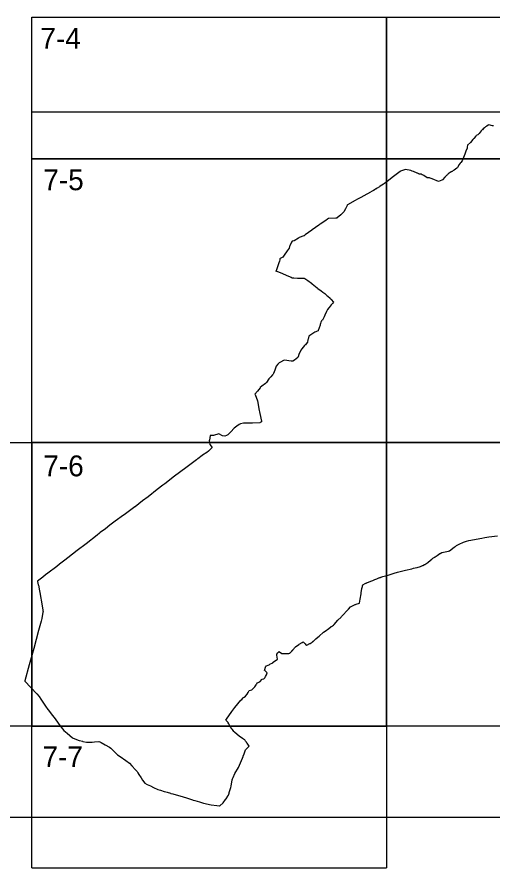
# Model space of a CAD drawing. Extents: x -449577 to -425530, y -1150048 to -1121091.
# Drawn here: x -429382.3 to -429172.6, y -1126693.2 to -1126318.2 of the extents above; entities that cross this region are included whole.
import ezdxf

# ---------------------------------------------------------------- set-up
doc = ezdxf.new("R2010")
doc.units = 0
for name, color, linetype in [('Vrstva 1', 7, 'Continuous'), ('Vrstva 10', 7, 'Continuous'), ('Vrstva 4', 7, 'Continuous')]:
    doc.layers.add(name, color=color, linetype=linetype)

msp = doc.modelspace()

# ---------------------------------------------------------------- linework, layer by layer
at = {"layer": 'Vrstva 1'}
for points in [[(-429172.45, -1126366.23), (-429172.91, -1126366.14), (-429174.5, -1126365.82), (-429174.8, -1126365.94), (-429175.36, -1126366.28), (-429175.91, -1126366.6), (-429176.4, -1126367.06), (-429176.93, -1126367.55), (-429177.33, -1126367.94), (-429177.34, -1126367.95), (-429177.67, -1126368.29), (-429177.8, -1126368.43), (-429178.31, -1126368.98), (-429178.76, -1126369.53), (-429178.92, -1126369.72), (-429179.28, -1126370.15), (-429180.02, -1126370.48), (-429180.04, -1126370.49), (-429180.24, -1126370.73), (-429181.1, -1126371.75), (-429181.48, -1126372.21), (-429182.61, -1126373.56), (-429182.62, -1126373.57), (-429183.86, -1126374.75), (-429183.98, -1126375.58), (-429184.03, -1126375.95), (-429184.07, -1126376.05), (-429184.55, -1126377.4), (-429184.99, -1126378.64), (-429185.02, -1126378.72), (-429185.32, -1126379.42), (-429186.25, -1126381.59), (-429186.27, -1126381.6), (-429186.84, -1126382.29), (-429187.14, -1126382.63), (-429187.14, -1126382.64), (-429187.48, -1126383.18), (-429188.35, -1126384.57), (-429188.44, -1126384.71), (-429188.61, -1126384.84), (-429189.14, -1126385.23), (-429189.75, -1126385.68), (-429189.75, -1126385.68), (-429190.72, -1126386.31), (-429190.85, -1126386.41), (-429191.03, -1126386.53), (-429192.33, -1126387.38), (-429192.34, -1126387.39), (-429192.6, -1126387.66), (-429192.72, -1126387.78), (-429192.94, -1126388), (-429193.22, -1126388.28), (-429193.79, -1126388.85), (-429194.95, -1126390.02), (-429195.15, -1126390.1), (-429196.65, -1126390.67), (-429199.46, -1126389.55), (-429199.46, -1126389.55), (-429199.47, -1126389.57), (-429200.38, -1126389.19), (-429200.69, -1126389.06), (-429200.71, -1126389.06), (-429201.1, -1126389.06), (-429201.58, -1126389.06), (-429203.14, -1126388.08), (-429203.4, -1126387.94), (-429203.69, -1126387.78), (-429203.75, -1126387.75), (-429203.79, -1126387.74), (-429204.33, -1126387.51), (-429204.38, -1126387.5), (-429204.39, -1126387.5), (-429204.54, -1126387.49), (-429204.66, -1126387.48), (-429204.97, -1126387.47), (-429204.99, -1126387.47), (-429204.99, -1126387.47), (-429205.1, -1126387.42), (-429205.34, -1126387.32), (-429205.94, -1126387.07), (-429206.1, -1126387.01), (-429207.62, -1126386.28), (-429208.24, -1126386.1), (-429208.91, -1126385.9), (-429211.23, -1126385.46), (-429211.24, -1126385.46), (-429211.64, -1126385.58), (-429213.38, -1126386.15), (-429213.51, -1126386.26), (-429214.72, -1126387.22), (-429214.72, -1126387.22), (-429215.87, -1126388.09), (-429216.44, -1126388.52), (-429217.02, -1126388.96), (-429217.18, -1126389.08), (-429219.31, -1126390.73), (-429220.38, -1126391.55), (-429220.85, -1126391.88), (-429221.61, -1126392.39), (-429221.86, -1126392.55), (-429222.45, -1126392.95), (-429222.49, -1126392.97), (-429222.7, -1126393.11), (-429223.61, -1126393.71), (-429223.62, -1126393.71), (-429224.09, -1126393.97), (-429224.24, -1126394.06), (-429224.42, -1126394.15), (-429224.88, -1126394.41), (-429225.06, -1126394.51), (-429225.22, -1126394.6), (-429225.32, -1126394.66), (-429225.56, -1126394.8), (-429227.22, -1126395.74), (-429227.39, -1126395.84), (-429227.62, -1126395.96), (-429230.09, -1126397.36), (-429230.21, -1126397.43), (-429232.32, -1126398.57), (-429233.34, -1126399.12), (-429236.68, -1126400.93), (-429236.85, -1126401.22), (-429236.91, -1126401.33), (-429237.69, -1126402.8), (-429238.37, -1126404.12), (-429238.51, -1126404.24), (-429238.6, -1126404.33), (-429239.74, -1126405.37), (-429241.25, -1126406.74), (-429241.42, -1126406.9), (-429241.42, -1126406.9), (-429241.89, -1126406.91), (-429245.08, -1126407), (-429245.09, -1126407), (-429245.52, -1126407.29), (-429246.35, -1126407.86), (-429248.82, -1126409.52), (-429248.86, -1126409.55), (-429249.1, -1126409.72), (-429249.37, -1126409.93), (-429252.35, -1126412.05), (-429252.42, -1126412.1), (-429255.42, -1126414.28), (-429255.89, -1126414.62), (-429256.05, -1126414.68), (-429257.99, -1126415.4), (-429258, -1126415.41), (-429258.39, -1126415.65), (-429260.27, -1126416.8), (-429261.19, -1126417.01), (-429261.44, -1126417.52), (-429262.2, -1126419.03), (-429262.21, -1126419.05), (-429262.28, -1126419.3), (-429262.48, -1126420.14), (-429263.31, -1126421.26), (-429264.68, -1126423.21), (-429265.24, -1126424.01), (-429265.27, -1126424.03), (-429266.43, -1126424.68), (-429266.53, -1126424.73), (-429266.6, -1126425.12), (-429266.75, -1126425.94), (-429266.8, -1126426.12), (-429268.09, -1126429.7), (-429268.26, -1126430.19), (-429268.23, -1126430.17), (-429268.21, -1126430.16), (-429267.53, -1126430.42), (-429265.72, -1126431.08), (-429265.1, -1126431.37), (-429262.81, -1126432.45), (-429262.79, -1126432.46), (-429261.63, -1126432.92), (-429261.16, -1126433.11), (-429261.13, -1126433.11), (-429260.7, -1126433.14), (-429260.56, -1126433.15), (-429260.34, -1126433.17), (-429258.74, -1126433.28), (-429257.7, -1126433.34), (-429256.65, -1126433.31), (-429255.81, -1126433.28), (-429255.8, -1126433.28), (-429255.52, -1126433.43), (-429255.15, -1126433.69), (-429254.6, -1126434.07), (-429254.21, -1126434.35), (-429252.65, -1126435.49), (-429252.48, -1126435.62), (-429251.37, -1126436.53), (-429250.98, -1126436.85), (-429250.8, -1126437), (-429250.05, -1126437.61), (-429249.78, -1126437.84), (-429249.18, -1126438.33), (-429248.96, -1126438.51), (-429248.32, -1126438.94), (-429247.57, -1126439.43), (-429247.54, -1126439.45), (-429246.78, -1126440.13), (-429245.9, -1126440.91), (-429245.46, -1126441.3), (-429244.45, -1126442.18), (-429244.19, -1126442.42), (-429244.14, -1126442.46), (-429244.04, -1126442.57), (-429244.03, -1126442.57), (-429243.94, -1126442.68), (-429243.91, -1126442.71), (-429242.86, -1126443.93), (-429242.87, -1126443.94), (-429243.31, -1126444.43), (-429243.37, -1126444.5), (-429243.94, -1126445.13), (-429244.76, -1126446.19), (-429244.93, -1126446.4), (-429245.49, -1126447.12), (-429245.79, -1126447.65), (-429245.81, -1126447.69), (-429245.82, -1126447.71), (-429245.95, -1126447.99), (-429246.75, -1126449.66), (-429247.06, -1126450.3), (-429247.68, -1126451.59), (-429247.79, -1126451.84), (-429247.8, -1126451.84), (-429247.84, -1126451.87), (-429248.13, -1126452.06), (-429248.21, -1126452.11), (-429248.26, -1126452.2), (-429248.35, -1126452.41), (-429248.44, -1126452.69), (-429248.61, -1126453.25), (-429248.62, -1126453.26), (-429248.74, -1126453.76), (-429248.76, -1126453.83), (-429248.75, -1126453.9), (-429248.74, -1126453.98), (-429248.74, -1126454.04), (-429248.75, -1126454.1), (-429249.63, -1126456.43), (-429249.65, -1126456.47), (-429249.67, -1126456.51), (-429249.68, -1126456.52), (-429250.38, -1126456.83), (-429250.63, -1126456.94), (-429251.1, -1126457.17), (-429253.71, -1126458.86), (-429253.71, -1126458.86), (-429254.08, -1126460.17), (-429254.16, -1126460.44), (-429254.27, -1126460.85), (-429254.33, -1126461.07), (-429254.33, -1126461.07), (-429254.32, -1126461.08), (-429254.15, -1126461.24), (-429254.16, -1126461.24), (-429254.52, -1126461.63), (-429255.32, -1126462.63), (-429255.33, -1126462.64), (-429255.54, -1126462.89), (-429255.54, -1126462.9), (-429255.66, -1126463.05), (-429256.82, -1126464.4), (-429257.36, -1126465.03), (-429258.12, -1126466.98), (-429258.5, -1126468.01), (-429258.63, -1126468.35), (-429260.16, -1126469.45), (-429260.78, -1126469.89), (-429260.96, -1126469.93), (-429260.98, -1126469.94), (-429261.61, -1126469.84), (-429264.45, -1126469.42), (-429264.94, -1126469.66), (-429266.27, -1126470.3), (-429266.81, -1126470.56), (-429266.84, -1126470.59), (-429267.27, -1126471.01), (-429267.44, -1126471.22), (-429268.1, -1126472.08), (-429268.1, -1126472.09), (-429268.77, -1126473.88), (-429269.34, -1126475.39), (-429269.34, -1126475.39), (-429269.48, -1126475.61), (-429269.81, -1126475.98), (-429270.53, -1126476.77), (-429271.23, -1126477.55), (-429271.24, -1126477.56), (-429271.37, -1126477.75), (-429272.44, -1126479.33), (-429272.91, -1126479.7), (-429274.48, -1126480.96), (-429275.15, -1126481.5), (-429275.25, -1126481.59), (-429275.28, -1126481.62), (-429276.4, -1126483.06), (-429277.54, -1126484.37), (-429277.39, -1126484.54), (-429277.38, -1126484.57), (-429277.38, -1126484.57), (-429276.37, -1126487.33), (-429276.09, -1126488.99), (-429275.77, -1126490.94), (-429275.36, -1126492.9), (-429274.63, -1126496.4), (-429274.59, -1126496.6), (-429275.24, -1126496.95), (-429275.36, -1126497.01), (-429278.53, -1126497.27), (-429278.69, -1126497.27), (-429280.18, -1126497.25), (-429282.57, -1126497.22), (-429283.85, -1126497.49), (-429284.45, -1126497.76), (-429285.43, -1126498.56), (-429286.73, -1126499.44), (-429286.82, -1126499.55), (-429287.98, -1126500.96), (-429289.43, -1126502.31), (-429290.12, -1126502.63), (-429290.72, -1126502.9), (-429291.89, -1126502.84), (-429293.5, -1126501.99), (-429295.74, -1126502.66), (-429297.22, -1126502.62), (-429297.6, -1126504.73), (-429297.61, -1126504.75), (-429297.62, -1126504.85), (-429297.33, -1126506.65), (-429296.36, -1126507.97), (-429296.35, -1126507.99), (-429297.09, -1126508.74), (-429297.7, -1126509.31), (-429297.95, -1126509.53), (-429298.75, -1126510.16), (-429300.68, -1126511.39), (-429300.74, -1126511.43), (-429302.71, -1126512.96), (-429302.77, -1126513), (-429303.26, -1126513.38), (-429307.92, -1126516.85), (-429307.95, -1126516.87), (-429312.9, -1126520.64), (-429317.16, -1126523.88), (-429318.04, -1126524.55), (-429320.61, -1126526.49), (-429324.61, -1126529.61), (-429327.05, -1126531.48), (-429330.36, -1126534.02), (-429330.41, -1126534.06), (-429335.2, -1126537.56), (-429335.43, -1126537.74), (-429339.04, -1126540.42), (-429341.43, -1126542.24), (-429343.4, -1126543.72), (-429345.72, -1126545.47), (-429345.95, -1126545.64), (-429347.08, -1126546.54), (-429351.9, -1126550.33), (-429355.79, -1126553.29), (-429360.01, -1126556.53), (-429361.3, -1126557.54), (-429363.69, -1126559.41), (-429364.87, -1126560.33), (-429368.81, -1126563.38), (-429369.74, -1126564.1), (-429370.98, -1126565.06), (-429373.3, -1126566.85), (-429373.3, -1126566.85), (-429373.26, -1126567.03), (-429372.97, -1126568.42), (-429372.94, -1126568.58), (-429372.41, -1126571.11), (-429372.25, -1126571.84), (-429372.25, -1126571.88), (-429371.32, -1126577.77), (-429371.31, -1126577.79), (-429371.01, -1126579.52), (-429371.01, -1126579.54), (-429370.95, -1126579.91), (-429370.89, -1126580.33), (-429370.92, -1126580.71), (-429371.07, -1126581.43), (-429371.45, -1126583.23), (-429371.74, -1126584.4), (-429371.76, -1126584.45), (-429372.87, -1126588.62), (-429374.97, -1126596.51), (-429376.96, -1126603.72), (-429378.89, -1126610.83), (-429378.9, -1126610.86), (-429373.62, -1126616.47), (-429372.57, -1126617.6), (-429371.81, -1126618.81), (-429369.79, -1126621.88), (-429369.74, -1126621.95), (-429368.73, -1126623.36), (-429368.57, -1126623.57), (-429366.69, -1126626.04), (-429366.12, -1126626.79), (-429366.09, -1126626.83), (-429365.57, -1126627.54), (-429364.19, -1126629.44), (-429363.86, -1126629.89), (-429361.71, -1126632.62), (-429360.31, -1126633.83), (-429357.91, -1126635.82), (-429356.17, -1126636.56), (-429354.98, -1126637.08), (-429354.85, -1126637.13), (-429353.52, -1126637.41), (-429353.38, -1126637.44), (-429351.76, -1126637.77), (-429351.73, -1126637.77), (-429350.77, -1126637.76), (-429350.39, -1126637.75), (-429349.87, -1126637.74), (-429349.19, -1126637.73), (-429348.28, -1126637.69), (-429346.33, -1126637.53), (-429345.88, -1126637.6), (-429345.22, -1126637.96), (-429343.5, -1126638.9), (-429341.54, -1126640), (-429341.02, -1126640.48), (-429340.3, -1126641.16), (-429339.5, -1126641.91), (-429338.18, -1126643.21), (-429338.04, -1126643.31), (-429336.85, -1126644.17), (-429334.44, -1126645.87), (-429332.8, -1126647.05), (-429331.75, -1126648.23), (-429330.11, -1126650.05), (-429329.47, -1126650.76), (-429329.11, -1126651.36), (-429328.65, -1126652.09), (-429327.71, -1126653.57), (-429327.08, -1126654.48), (-429326.04, -1126655.93), (-429324.97, -1126656.43), (-429323.59, -1126657.08), (-429322.28, -1126657.7), (-429320.31, -1126658.58), (-429319.18, -1126658.93), (-429317.46, -1126659.51), (-429317.31, -1126659.56), (-429316.22, -1126659.87), (-429314.8, -1126660.29), (-429314.79, -1126660.3), (-429314.58, -1126660.36), (-429314.52, -1126660.38), (-429313.66, -1126660.63), (-429311.27, -1126661.33), (-429311.15, -1126661.36), (-429310.67, -1126661.5), (-429307.74, -1126662.38), (-429305.05, -1126663.2), (-429304.71, -1126663.31), (-429303.95, -1126663.54), (-429301.94, -1126664.15), (-429300.21, -1126664.71), (-429296.75, -1126665.44)], [(-429296.75, -1126665.44), (-429294.36, -1126665.64), (-429293.16, -1126665.87), (-429293.05, -1126665.78), (-429291.47, -1126664.5), (-429290.44, -1126663.02), (-429290.33, -1126662.87), (-429289.81, -1126662.12), (-429289.7, -1126661.94), (-429289.56, -1126661.71), (-429289.18, -1126661.09), (-429288.91, -1126660.25), (-429288.89, -1126660.18), (-429288.87, -1126660.13), (-429288.84, -1126660.03), (-429288.81, -1126659.93), (-429288.81, -1126659.93), (-429288.18, -1126657.72), (-429288.04, -1126657.2), (-429287.59, -1126654.45), (-429287.59, -1126654.45), (-429287.4, -1126654.01), (-429287.14, -1126653.4), (-429286.35, -1126651.56), (-429284.78, -1126648.92), (-429283.03, -1126644.78), (-429282.71, -1126644.14), (-429282.67, -1126644.02), (-429282.28, -1126642.92), (-429281.69, -1126641.24), (-429280.01, -1126639.54), (-429280.94, -1126638.29), (-429281, -1126638.21), (-429281.05, -1126638.14), (-429281.08, -1126638.1), (-429281.15, -1126638.01), (-429281.2, -1126637.93), (-429281.28, -1126637.8), (-429281.64, -1126637.29), (-429282.01, -1126636.82), (-429282.58, -1126636.45), (-429282.68, -1126636.39), (-429284.33, -1126635.32), (-429286.52, -1126633.38), (-429286.65, -1126633.21), (-429286.68, -1126633.17), (-429286.76, -1126633.07), (-429287.1, -1126632.65), (-429287.43, -1126632.25), (-429287.69, -1126631.93), (-429288.17, -1126631.33), (-429288.25, -1126631.23), (-429288.75, -1126630.27), (-429289.04, -1126629.72), (-429289.27, -1126629.29), (-429289.32, -1126629.19), (-429289.36, -1126629.15), (-429289.62, -1126628.85), (-429289.82, -1126628.62), (-429290.08, -1126628.34), (-429290.3, -1126628.09), (-429288.44, -1126625.34), (-429288.35, -1126625.22), (-429288.03, -1126624.78), (-429287.71, -1126624.33), (-429286.38, -1126622.5), (-429283.7, -1126619.24), (-429283.35, -1126618.92), (-429282.64, -1126618.22), (-429282.53, -1126618.13), (-429282.34, -1126617.99), (-429281.74, -1126617.52), (-429280.88, -1126616.67), (-429280.47, -1126615.92), (-429280, -1126615.04), (-429278.95, -1126614.8), (-429277.55, -1126613.37), (-429277.01, -1126612.52), (-429277, -1126612.51), (-429277, -1126612.5), (-429276.79, -1126612.17), (-429276.74, -1126612.08), (-429276.5, -1126611.7), (-429275.34, -1126611.25), (-429274.32, -1126610.07), (-429273.79, -1126609.87), (-429273.67, -1126609.82), (-429273.25, -1126609.66), (-429273.03, -1126609.27), (-429272.98, -1126609.18), (-429272.81, -1126608.88), (-429272.4, -1126608.15), (-429272.2, -1126607.23), (-429272.2, -1126607.22), (-429272.19, -1126607.2), (-429273.24, -1126606.22), (-429273.26, -1126606.2), (-429273.27, -1126606.19), (-429273.32, -1126606.14), (-429272.67, -1126604.34), (-429272.6, -1126604.14), (-429272.44, -1126604.09), (-429271.71, -1126603.8), (-429271.02, -1126603.52), (-429270.9, -1126603.48), (-429269.69, -1126602.76), (-429269.57, -1126602.69), (-429269.57, -1126602.69), (-429269.56, -1126602.68), (-429269.44, -1126602.6), (-429267.58, -1126601.2), (-429267.58, -1126601.16), (-429267.61, -1126601), (-429267.68, -1126600.53), (-429267.74, -1126600.18), (-429267.84, -1126599.55), (-429267.86, -1126599.45), (-429267.88, -1126599.31), (-429267.9, -1126599.14), (-429267.93, -1126599.01), (-429267.39, -1126598.45), (-429266.83, -1126597.87), (-429266.79, -1126597.82), (-429266.65, -1126597.93), (-429265.65, -1126598.71), (-429264.97, -1126598.72), (-429264.91, -1126598.72), (-429264.66, -1126598.73), (-429264.5, -1126598.73), (-429263.19, -1126598.76), (-429262.56, -1126598.77), (-429262.29, -1126598.61), (-429262.26, -1126598.59), (-429262.14, -1126598.52), (-429262, -1126598.43), (-429261.96, -1126598.4), (-429261.42, -1126597.8), (-429261.31, -1126597.68), (-429261.22, -1126597.59), (-429261.05, -1126597.4), (-429260.97, -1126597.31), (-429260.86, -1126597.2), (-429260.83, -1126597.16), (-429260.8, -1126597.12), (-429260.75, -1126597.06), (-429260.66, -1126596.95), (-429260.26, -1126596.45), (-429260.05, -1126596.19), (-429259.8, -1126595.87), (-429259.69, -1126595.79), (-429258.23, -1126594.72), (-429258.02, -1126594.6), (-429256.66, -1126593.82), (-429256.26, -1126593.6), (-429256.26, -1126593.6), (-429256.12, -1126593.75), (-429255.41, -1126594.46), (-429255.04, -1126594.83), (-429254.86, -1126595), (-429254.71, -1126595.16), (-429254.62, -1126595.11), (-429253.34, -1126594.34), (-429253.25, -1126594.29), (-429252.32, -1126593.73), (-429252.28, -1126593.7), (-429251.95, -1126593.41), (-429251.9, -1126593.37), (-429251.73, -1126593.22), (-429251.72, -1126593.21), (-429251.72, -1126593.21), (-429251.68, -1126593.17), (-429251.64, -1126593.13), (-429250.75, -1126592.32), (-429250.73, -1126592.31), (-429250.14, -1126591.77), (-429250.03, -1126591.68), (-429249.92, -1126591.59), (-429249.92, -1126591.59), (-429249.91, -1126591.58), (-429249.91, -1126591.58), (-429249.91, -1126591.58), (-429249.9, -1126591.57), (-429249.89, -1126591.57), (-429249.89, -1126591.56), (-429249.88, -1126591.56), (-429249.88, -1126591.55), (-429249.87, -1126591.55), (-429249.87, -1126591.55), (-429249.29, -1126591.06), (-429247.3, -1126589.39), (-429246.1, -1126588.54), (-429245.98, -1126588.45), (-429245.93, -1126588.42), (-429245.91, -1126588.4), (-429245.86, -1126588.37), (-429245.5, -1126588.11), (-429244.26, -1126587.16), (-429244.08, -1126587.02), (-429243.87, -1126586.86), (-429243.85, -1126586.84), (-429242.97, -1126586.17), (-429242.62, -1126585.9), (-429242.57, -1126585.84), (-429242.48, -1126585.74), (-429241.84, -1126585.06), (-429240.94, -1126584.09), (-429239.58, -1126582.68), (-429239.36, -1126582.44), (-429239.11, -1126582.16), (-429238.27, -1126581.22), (-429237.98, -1126580.89), (-429237.78, -1126580.68), (-429237.49, -1126580.36), (-429236.31, -1126579.17), (-429235.38, -1126578.16), (-429233.32, -1126577.14), (-429233.16, -1126577.09), (-429232.96, -1126577.02), (-429231.52, -1126576.52), (-429231.37, -1126575.65), (-429231.21, -1126574.79), (-429230.79, -1126572.41), (-429230.71, -1126571.95), (-429230.38, -1126570.07), (-429230.18, -1126569.18), (-429230.15, -1126569.06), (-429230.1, -1126568.87), (-429230.09, -1126568.83), (-429230.07, -1126568.77), (-429230.06, -1126568.72), (-429230.05, -1126568.68), (-429230.04, -1126568.64), (-429230.03, -1126568.61), (-429229.97, -1126568.4), (-429228.89, -1126567.86), (-429228.6, -1126567.72), (-429228.58, -1126567.71), (-429228.33, -1126567.59), (-429228.28, -1126567.56), (-429226.51, -1126566.84), (-429226.48, -1126566.83), (-429226.45, -1126566.82), (-429225.65, -1126566.51), (-429224.69, -1126566.1), (-429223.88, -1126565.76), (-429222.94, -1126565.38), (-429222.86, -1126565.34), (-429222.25, -1126565.11), (-429222.4, -1126565.26), (-429222.16, -1126565.18), (-429221.67, -1126564.97), (-429221.14, -1126564.81), (-429219.44, -1126564.29), (-429218.85, -1126564.13), (-429218.4, -1126564), (-429217.51, -1126563.75), (-429216.2, -1126563.37), (-429214.66, -1126562.92), (-429211.12, -1126562.05), (-429208.35, -1126561.37), (-429207.68, -1126561.16), (-429206.19, -1126560.81), (-429205.98, -1126560.75), (-429204.55, -1126560.35), (-429203.95, -1126560.09), (-429203.73, -1126560), (-429203.57, -1126559.93), (-429202.75, -1126559.48), (-429202.69, -1126559.44), (-429201.38, -1126558.67), (-429200.23, -1126557.62), (-429199.58, -1126557.11), (-429199.45, -1126557), (-429199.43, -1126556.99), (-429199.27, -1126556.87), (-429199.12, -1126556.76), (-429198.32, -1126556.2), (-429198.26, -1126556.16), (-429198.19, -1126556.11), (-429197.68, -1126555.76), (-429197.31, -1126555.5), (-429196.65, -1126555.04), (-429196.06, -1126554.63), (-429195.9, -1126554.66), (-429195.89, -1126554.66), (-429195.87, -1126554.65), (-429195.14, -1126554.25), (-429192.18, -1126553.67), (-429191.76, -1126553.53), (-429189.73, -1126551.9), (-429189.26, -1126551.56), (-429189.23, -1126551.54), (-429188.87, -1126551.28), (-429188.69, -1126551.15), (-429187.3, -1126550.45), (-429185.89, -1126549.81), (-429185.59, -1126549.66), (-429184.33, -1126549.2), (-429183.33, -1126548.96), (-429177.62, -1126547.9), (-429176.2, -1126547.63), (-429174.49, -1126547.38), (-429170.62, -1126546.82)]]:
    msp.add_lwpolyline(points, dxfattribs=at)
at = {"layer": 'Vrstva 10'}
msp.add_lwpolyline([(-429063.36, -1126360.06), (-429063.36, -1126671.03), (-429396.23, -1126671.03), (-429396.23, -1126505.74), (-429375.86, -1126505.74), (-429375.86, -1126380.74), (-429375.86, -1126360.06), (-429063.36, -1126360.06)], dxfattribs=at)
at = {"layer": 'Vrstva 4'}
for p, q in [((-429375.86, -1126318.24), (-429063.36, -1126318.24)), ((-429375.86, -1126693.24), (-429219.61, -1126693.24))]:
    msp.add_line(p, q, dxfattribs=at)
for points in [[(-429219.61, -1126318.24), (-429219.61, -1126380.74), (-429375.86, -1126380.74), (-429375.86, -1126318.24)], [(-429063.36, -1126318.24), (-429063.36, -1126380.74), (-429219.61, -1126380.74), (-429219.61, -1126318.24)], [(-429453.99, -1126505.74), (-429375.86, -1126505.74), (-429375.86, -1126630.74), (-429453.99, -1126630.74)], [(-429375.86, -1126693.24), (-429375.86, -1126630.74), (-429219.61, -1126630.74), (-429219.61, -1126693.24)]]:
    msp.add_lwpolyline(points, dxfattribs=at)
for points in [[(-429219.61, -1126380.74), (-429219.61, -1126505.74), (-429375.86, -1126505.74), (-429375.86, -1126380.74)], [(-429063.36, -1126380.74), (-429063.36, -1126505.74), (-429219.61, -1126505.74), (-429219.61, -1126380.74)], [(-429219.61, -1126505.74), (-429219.61, -1126630.74), (-429375.86, -1126630.74), (-429375.86, -1126505.74)], [(-429063.36, -1126505.74), (-429063.36, -1126630.74), (-429219.61, -1126630.74), (-429219.61, -1126505.74)]]:
    msp.add_lwpolyline(points, close=True, dxfattribs=at)

# ---------------------------------------------------------------- texts
at = {"layer": 'Vrstva 1'}
for s, p in [('7-4', (-429372.05, -1126332.23)), ('7-5', (-429370.74, -1126394.57)), ('7-6', (-429370.74, -1126520.64)), ('7-7', (-429371.1, -1126648.81))]:
    msp.add_text(s, height=9.2, dxfattribs=at).set_placement(p)

doc.saveas('drawing.dxf')
